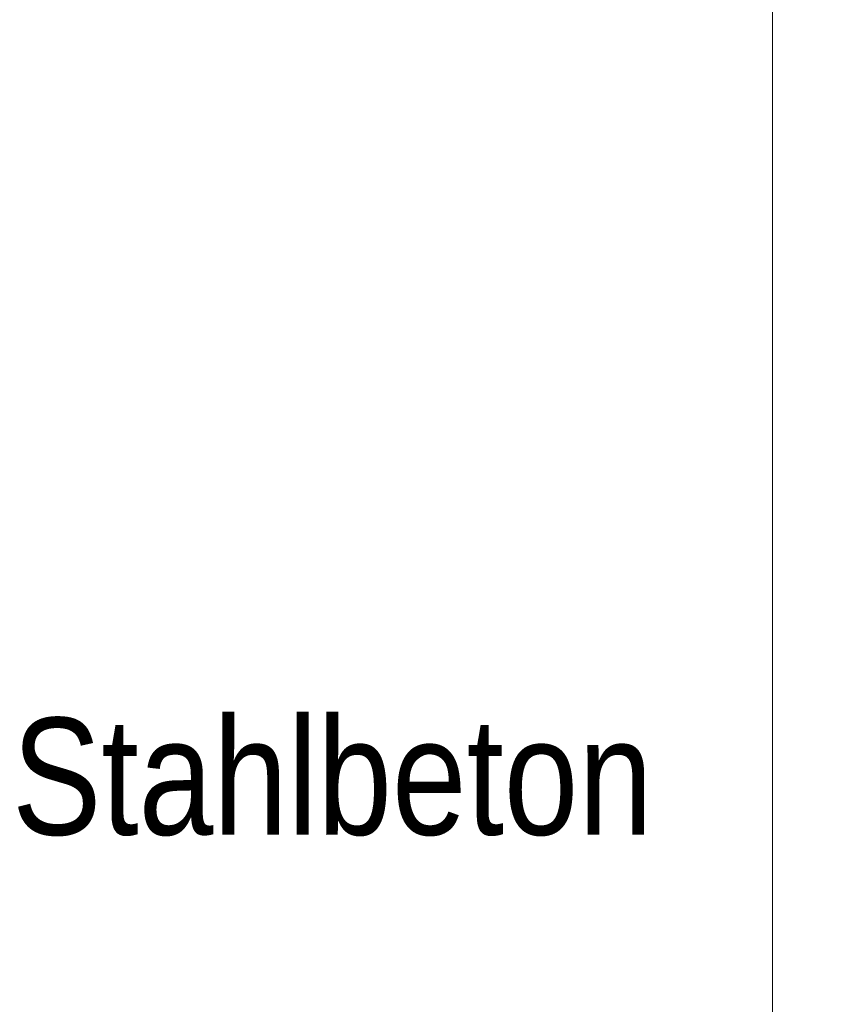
# Model space of a CAD drawing. Extents: x -620 to 300, y 62 to 1112.
# Tile 266 of 286: x 175 to 185, y 921 to 933. Entities that reach past the tile are written whole.
import ezdxf
from ezdxf.lldxf.tags import DXFTag

# ---------------------------------------------------------------- set-up
doc = ezdxf.new("R2010")
doc.units = 0
doc.layers.get('0').update_dxf_attribs({"lineweight": 13})
doc.layers.add('E_Detail_Beschriftung', color=7, linetype='Continuous', lineweight=13, true_color=0x009900)
doc.layers.add('E_Detail_Linie_Text_Bem', color=7, linetype='Continuous', lineweight=13)
doc.styles.get("Standard").update_dxf_attribs({"font": 'ARIALN.TTF'})
tags = doc.linetypes.add('fein_strichliert-A06G9SFU8I', pattern=[4, 1, -2, 1]).pattern_tags.tags
tags[8:9] = [DXFTag(74, 4), DXFTag(75, 0), DXFTag(340, '0'), DXFTag(46, 0.0), DXFTag(50, 0.0), DXFTag(44, 0.0), DXFTag(45, 0.0)]
tags[6:7] = [DXFTag(74, 4), DXFTag(75, 0), DXFTag(340, '0'), DXFTag(46, 0.0), DXFTag(50, 0.0), DXFTag(44, 0.0), DXFTag(45, 0.0)]
tags[4:5] = [DXFTag(74, 4), DXFTag(75, 0), DXFTag(340, '0'), DXFTag(46, 0.0), DXFTag(50, 0.0), DXFTag(44, 0.0), DXFTag(45, 0.0)]

# ---------------------------------------------------------------- blocks, each defined once
blk = doc.blocks.new('Referenz-A06G9SFV8I')
at = {"layer": 'E_Detail_Linie_Text_Bem', "linetype": 'fein_strichliert-A06G9SFU8I', "ltscale": 0.65}
blk.add_line((183.901, 883.255), (183.901, 944.572), dxfattribs=at)
at = {"layer": 'E_Detail_Beschriftung', "linetype": 'Continuous', "ltscale": 0.13, "insert": (174.799, 924.426), "char_height": 1.4, "attachment_point": 1}
blk.add_mtext('{\\fArial Narrow;Stahlbeton}', dxfattribs=at)

msp = doc.modelspace()

# ---------------------------------------------------------------- block references
at = {"color": 8, "lineweight": 25, "ltscale": 0.25, "true_color": 0x808080}
msp.add_blockref('Referenz-A06G9SFV8I', (0, 0), dxfattribs=at)

doc.saveas('drawing.dxf')
